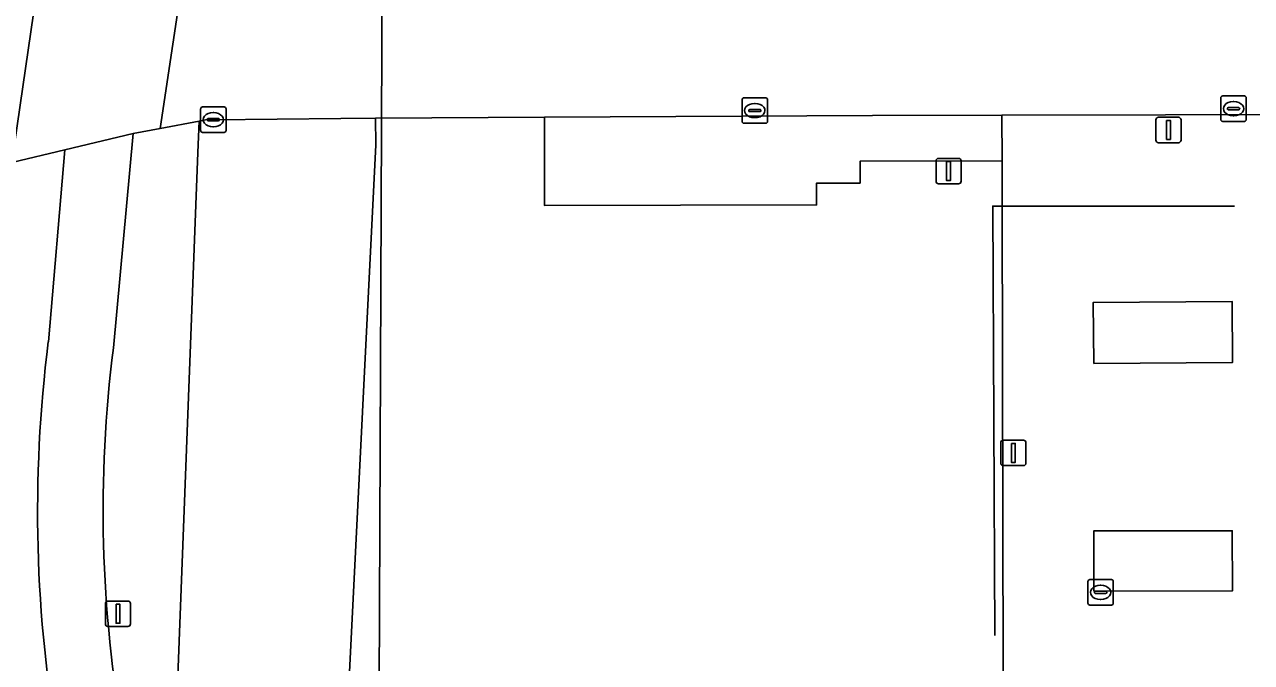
# Model space of a CAD drawing. Extents: x 160203 to 161530, y 379528 to 381797.
# Drawn here: x 160816.31 to 160864.67, y 380586.49 to 380611.61 of the extents above; entities that cross this region are included whole.
import ezdxf

# ---------------------------------------------------------------- set-up
doc = ezdxf.new("R2010")
doc.units = 0
for name, color, linetype in [('IMGEO_Berm_groen', 7, 'Continuous'), ('IMGEO_Fietspad_open', 7, 'Continuous'), ('IMGEO_Gemengd_bos', 7, 'Continuous'), ('IMGEO_Groenvoorziening', 7, 'Continuous'), ('IMGEO_Hek', 7, 'Continuous'), ('IMGEO_Kolk', 7, 'Continuous'), ('IMGEO_Lichtmast', 7, 'Continuous'), ('IMGEO_Muur', 7, 'Continuous'), ('IMGEO_Pand', 7, 'Continuous'), ('IMGEO_Parkeervlak_gesloten', 7, 'Continuous'), ('IMGEO_Rijbaan_lokaal_gesloten', 7, 'Continuous'), ('IMGEO_Rijbaan_lokaal_open', 7, 'Continuous'), ('IMGEO_Voetpad_gesloten', 7, 'Continuous'), ('IMGEO_Voetpad_open', 7, 'Continuous')]:
    doc.layers.add(name, color=color, linetype=linetype)

msp = doc.modelspace()

# ---------------------------------------------------------------- linework, layer by layer
at = {"layer": 'IMGEO_Berm_groen'}
msp.add_lwpolyline([(160817.252, 380599.119), (160817.907, 380606.678), (160815.809, 380606.179), (160812.279, 380589.127), (160811.772, 380581.086), (160811.178, 380575.524), (160810.392, 380564.026), (160810.426, 380563.07)], dxfattribs=at)
msp.add_arc((160869.954, 380592.425), 53.126, 172.7617, 190.2532, dxfattribs=at)
at = {"layer": 'IMGEO_Fietspad_open'}
msp.add_lwpolyline([(160819.819, 380598.882), (160820.598, 380607.319), (160817.907, 380606.678), (160817.252, 380599.119)], dxfattribs=at)
for centre, radius, start, end in [((160869.954, 380592.425), 53.126, 172.7617, 190.2532), ((160869.742, 380592.476), 50.332, 172.6884, 190.3138)]:
    msp.add_arc(centre, radius, start, end, dxfattribs=at)
at = {"layer": 'IMGEO_Gemengd_bos'}
msp.add_lwpolyline([(160828.587, 380575.341), (160830.156, 380606.87), (160830.151, 380607.923), (160828.782, 380607.916), (160823.756, 380607.864), (160823.517, 380607.866), (160823.194, 380607.805), (160823.148, 380606.566), (160822.037, 380577.708)], close=True, dxfattribs=at)
msp.add_lwpolyline([(160875.643, 380586.135), (160854.884, 380586.065), (160854.844, 380604.464), (160854.84, 380606.242), (160849.242, 380606.229), (160849.244, 380605.369), (160847.529, 380605.365), (160847.531, 380604.507), (160836.811, 380604.482), (160836.801, 380607.959), (160830.151, 380607.923), (160830.156, 380606.87), (160828.587, 380575.341), (160845.706, 380575.486), (160845.74, 380558.527), (160910.065, 380548.671)], dxfattribs=at)
at = {"layer": 'IMGEO_Groenvoorziening'}
msp.add_lwpolyline([(160822.774, 380565.019), (160821.858, 380557.745), (160821.515, 380555.129), (160826.75, 380554.296), (160828.089, 380553.895), (160828.18, 380554.482), (160827.221, 380554.627), (160827.637, 380559.36), (160828.405, 380559.25), (160828.587, 380575.341), (160822.037, 380577.708), (160823.148, 380606.566), (160823.194, 380607.805), (160821.655, 380607.516), (160820.598, 380607.319), (160819.819, 380598.882)], dxfattribs=at)
msp.add_arc((160869.742, 380592.476), 50.332, 172.6884, 190.3138, dxfattribs=at)
at = {"layer": 'IMGEO_Hek'}
msp.add_lwpolyline([(160830.403, 380613.941), (160830.181, 380560.25)], dxfattribs=at)
at = {"layer": 'IMGEO_Kolk'}
for p, q in [((160844.595, 380607.798), (160844.595, 380608.65)), ((160844.67, 380608.724), (160845.522, 380608.724)), ((160845.596, 380608.65), (160845.596, 380607.798)), ((160863.462, 380607.872), (160863.462, 380608.724)), ((160863.537, 380608.798), (160864.389, 380608.798)), ((160864.463, 380608.724), (160864.463, 380607.872)), ((160823.255, 380607.438), (160823.255, 380608.29)), ((160823.33, 380608.364), (160824.182, 380608.364)), ((160823.743, 380608.144), (160823.768, 380608.144)), ((160824.256, 380608.29), (160824.256, 380607.438)), ((160844.854, 380608.218), (160844.854, 380608.23)), ((160845.292, 380608.181), (160844.894, 380608.181)), ((160844.897, 380608.267), (160845.295, 380608.267)), ((160845.083, 380608.504), (160845.108, 380608.504)), ((160845.338, 380608.23), (160845.338, 380608.218)), ((160863.721, 380608.292), (160863.721, 380608.304)), ((160864.159, 380608.255), (160863.761, 380608.255)), ((160863.764, 380608.341), (160864.162, 380608.341)), ((160863.95, 380608.578), (160863.975, 380608.578)), ((160864.205, 380608.304), (160864.205, 380608.292)), ((160823.514, 380607.858), (160823.514, 380607.87)), ((160823.952, 380607.821), (160823.554, 380607.821)), ((160823.557, 380607.907), (160823.955, 380607.907)), ((160823.998, 380607.87), (160823.998, 380607.858)), ((160845.522, 380607.724), (160844.67, 380607.724)), ((160845.106, 380607.944), (160845.081, 380607.944)), ((160864.389, 380607.798), (160863.537, 380607.798)), ((160863.973, 380608.018), (160863.948, 380608.018)), ((160824.182, 380607.364), (160823.33, 380607.364)), ((160823.766, 380607.584), (160823.741, 380607.584)), ((160858.299, 380589.754), (160859.151, 380589.754)), ((160858.224, 380588.828), (160858.224, 380589.68)), ((160858.483, 380589.248), (160858.483, 380589.26)), ((160858.526, 380589.297), (160858.924, 380589.297)), ((160858.712, 380589.534), (160858.737, 380589.534)), ((160858.967, 380589.26), (160858.967, 380589.248)), ((160859.225, 380589.68), (160859.225, 380588.828)), ((160858.921, 380589.211), (160858.523, 380589.211)), ((160858.735, 380588.974), (160858.71, 380588.974)), ((160859.151, 380588.754), (160858.299, 380588.754))]:
    msp.add_line(p, q, dxfattribs=at)
for points in [[(160844.595, 380607.798), (160844.595, 380608.65)], [(160844.67, 380608.724), (160845.522, 380608.724)], [(160845.596, 380608.65), (160845.596, 380607.798)], [(160863.462, 380607.872), (160863.462, 380608.724)], [(160863.537, 380608.798), (160864.389, 380608.798)], [(160864.463, 380608.724), (160864.463, 380607.872)], [(160823.255, 380607.438), (160823.255, 380608.29)], [(160823.33, 380608.364), (160824.182, 380608.364)], [(160824.256, 380608.29), (160824.256, 380607.438)], [(160845.522, 380607.724), (160844.67, 380607.724)], [(160864.389, 380607.798), (160863.537, 380607.798)], [(160824.182, 380607.364), (160823.33, 380607.364)], [(160858.299, 380589.754), (160859.151, 380589.754)], [(160858.224, 380588.828), (160858.224, 380589.68)], [(160859.225, 380589.68), (160859.225, 380588.828)], [(160859.151, 380588.754), (160858.299, 380588.754)]]:
    msp.add_lwpolyline(points, dxfattribs=at)
for centre, radius, start, end in [((160844.672, 380608.648), 0.0765, 91.552, 178.448), ((160844.672, 380608.648), 0.0765, 91.552, 178.448), ((160845.52, 380608.648), 0.0765, 1.552, 88.448), ((160845.52, 380608.648), 0.0765, 1.552, 88.448), ((160863.539, 380608.722), 0.0765, 91.552, 178.448), ((160863.539, 380608.722), 0.0765, 91.552, 178.448), ((160864.387, 380608.722), 0.0765, 1.552, 88.448), ((160864.387, 380608.722), 0.0765, 1.552, 88.448), ((160823.332, 380608.288), 0.0765, 91.552, 178.448), ((160823.332, 380608.288), 0.0765, 91.552, 178.448), ((160824.18, 380608.288), 0.0765, 1.552, 88.448), ((160824.18, 380608.288), 0.0765, 1.552, 88.448), ((160844.894, 380608.227), 0.0403, 85.8775, 175.7526), ((160844.891, 380608.217), 0.0366, 178.938, 274.7102), ((160845.295, 380608.224), 0.043, 264.8664, 352.4533), ((160845.299, 380608.229), 0.0386, 1.7309, 96.639), ((160863.761, 380608.301), 0.0403, 85.8775, 175.7526), ((160863.758, 380608.291), 0.0366, 178.938, 274.7102), ((160864.162, 380608.298), 0.043, 264.8664, 352.4533), ((160864.166, 380608.303), 0.0386, 1.7309, 96.639), ((160823.554, 380607.867), 0.0403, 85.8775, 175.7526), ((160823.551, 380607.857), 0.0366, 178.938, 274.7102), ((160823.955, 380607.864), 0.043, 264.8664, 352.4533), ((160823.959, 380607.869), 0.0386, 1.7309, 96.639), ((160844.672, 380607.8), 0.0765, 181.552, 268.448), ((160844.672, 380607.8), 0.0765, 181.552, 268.448), ((160845.52, 380607.8), 0.0765, 271.552, 358.448), ((160845.52, 380607.8), 0.0765, 271.552, 358.448), ((160863.539, 380607.874), 0.0765, 181.552, 268.448), ((160863.539, 380607.874), 0.0765, 181.552, 268.448), ((160864.387, 380607.874), 0.0765, 271.552, 358.448), ((160864.387, 380607.874), 0.0765, 271.552, 358.448), ((160823.332, 380607.44), 0.0765, 181.552, 268.448), ((160823.332, 380607.44), 0.0765, 181.552, 268.448), ((160824.18, 380607.44), 0.0765, 271.552, 358.448), ((160824.18, 380607.44), 0.0765, 271.552, 358.448), ((160858.301, 380589.678), 0.0765, 91.552, 178.448), ((160858.301, 380589.678), 0.0765, 91.552, 178.448), ((160859.149, 380589.678), 0.0765, 1.552, 88.448), ((160859.149, 380589.678), 0.0765, 1.552, 88.448), ((160858.523, 380589.257), 0.0403, 85.8775, 175.7526), ((160858.928, 380589.259), 0.0386, 1.7309, 96.639), ((160858.301, 380588.83), 0.0765, 181.552, 268.448), ((160858.301, 380588.83), 0.0765, 181.552, 268.448), ((160858.52, 380589.247), 0.0366, 178.938, 274.7102), ((160858.924, 380589.254), 0.043, 264.8664, 352.4533), ((160859.149, 380588.83), 0.0765, 271.552, 358.448), ((160859.149, 380588.83), 0.0765, 271.552, 358.448)]:
    msp.add_arc(centre, radius, start, end, dxfattribs=at)
for centre, major_axis, ratio, start_param, end_param in [((160823.742, 380607.864), (-0.387, 0.002), 0.722429, 4.712389, 7.853982), ((160823.767, 380607.864), (-0.39, 0.002), 0.717154, 1.570796, 4.712389), ((160845.082, 380608.224), (-0.387, 0.002), 0.722429, 4.712389, 7.853982), ((160845.107, 380608.224), (-0.39, 0.002), 0.717154, 1.570796, 4.712389), ((160863.949, 380608.298), (-0.387, 0.002), 0.722429, 4.712389, 7.853982), ((160863.974, 380608.298), (-0.39, 0.002), 0.717154, 1.570796, 4.712389), ((160858.711, 380589.254), (-0.387, 0.002), 0.722429, 4.712389, 7.853982), ((160858.736, 380589.254), (-0.39, 0.002), 0.717154, 1.570796, 4.712389)]:
    msp.add_ellipse(centre, major_axis=major_axis, ratio=ratio, start_param=start_param, end_param=end_param, dxfattribs=at)
at = {"layer": 'IMGEO_Lichtmast'}
for p, q in [((160860.903, 380607.059), (160860.903, 380607.859)), ((160860.903, 380607.859), (160860.903, 380607.059)), ((160861.003, 380607.959), (160861.793, 380607.959)), ((160861.793, 380607.959), (160861.003, 380607.959)), ((160861.893, 380607.859), (160861.893, 380607.059)), ((160861.893, 380607.059), (160861.893, 380607.859)), ((160861.793, 380606.959), (160861.003, 380606.959)), ((160861.003, 380606.959), (160861.793, 380606.959)), ((160852.237, 380605.439), (160852.237, 380606.239)), ((160852.237, 380606.239), (160852.237, 380605.439)), ((160852.337, 380606.339), (160853.127, 380606.339)), ((160853.127, 380606.339), (160852.337, 380606.339)), ((160853.227, 380606.239), (160853.227, 380605.439)), ((160853.227, 380605.439), (160853.227, 380606.239)), ((160853.127, 380605.339), (160852.337, 380605.339)), ((160852.337, 380605.339), (160853.127, 380605.339)), ((160854.79, 380594.343), (160854.79, 380595.143)), ((160854.79, 380595.143), (160854.79, 380594.343)), ((160854.89, 380595.243), (160855.68, 380595.243)), ((160855.68, 380595.243), (160854.89, 380595.243)), ((160855.78, 380595.143), (160855.78, 380594.343)), ((160855.78, 380594.343), (160855.78, 380595.143)), ((160855.68, 380594.243), (160854.89, 380594.243)), ((160854.89, 380594.243), (160855.68, 380594.243)), ((160819.501, 380588.01), (160819.501, 380588.81)), ((160819.501, 380588.81), (160819.501, 380588.01)), ((160819.601, 380588.91), (160820.391, 380588.91)), ((160820.391, 380588.91), (160819.601, 380588.91)), ((160820.491, 380588.81), (160820.491, 380588.01)), ((160820.491, 380588.01), (160820.491, 380588.81)), ((160820.391, 380587.91), (160819.601, 380587.91)), ((160819.601, 380587.91), (160820.391, 380587.91))]:
    msp.add_line(p, q, dxfattribs=at)
for points in [[(160861.323, 380607.834), (160861.473, 380607.834), (160861.473, 380607.084), (160861.323, 380607.084), (160861.323, 380607.834)], [(160852.657, 380606.214), (160852.807, 380606.214), (160852.807, 380605.464), (160852.657, 380605.464), (160852.657, 380606.214)], [(160855.21, 380595.118), (160855.36, 380595.118), (160855.36, 380594.368), (160855.21, 380594.368), (160855.21, 380595.118)], [(160819.921, 380588.785), (160820.071, 380588.785), (160820.071, 380588.035), (160819.921, 380588.035), (160819.921, 380588.785)]]:
    msp.add_lwpolyline(points, dxfattribs=at)
for centre, start, end in [((160861.003, 380607.859), 90, 180), ((160861.003, 380607.859), 90, 180), ((160861.793, 380607.859), 0, 90), ((160861.793, 380607.859), 360, 90), ((160861.003, 380607.059), 180, 270), ((160861.003, 380607.059), 180, 270), ((160861.793, 380607.059), 270, 0), ((160861.793, 380607.059), 270, 0), ((160852.337, 380606.239), 90, 180), ((160852.337, 380606.239), 90, 180), ((160853.127, 380606.239), 0, 90), ((160853.127, 380606.239), 360, 90), ((160852.337, 380605.439), 180, 270), ((160852.337, 380605.439), 180, 270), ((160853.127, 380605.439), 270, 0), ((160853.127, 380605.439), 270, 0), ((160854.89, 380595.143), 90, 180), ((160854.89, 380595.143), 90, 180), ((160855.68, 380595.143), 0, 90), ((160855.68, 380595.143), 360, 90), ((160854.89, 380594.343), 180, 270), ((160854.89, 380594.343), 180, 270), ((160855.68, 380594.343), 270, 0), ((160855.68, 380594.343), 270, 0), ((160819.601, 380588.81), 90, 180), ((160819.601, 380588.81), 90, 180), ((160820.391, 380588.81), 0, 90), ((160820.391, 380588.81), 360, 90), ((160819.601, 380588.01), 180, 270), ((160819.601, 380588.01), 180, 270), ((160820.391, 380588.01), 270, 0), ((160820.391, 380588.01), 270, 0)]:
    msp.add_arc(centre, 0.1, start, end, dxfattribs=at)
at = {"layer": 'IMGEO_Muur'}
for points in [[(160854.844, 380604.464), (160854.471, 380604.464), (160854.561, 380587.554)], [(160863.998, 380604.465), (160854.844, 380604.464)]]:
    msp.add_lwpolyline(points, dxfattribs=at)
at = {"layer": 'IMGEO_Pand'}
for points in [[(160858.453, 380598.258), (160863.926, 380598.31), (160863.903, 380600.712), (160858.43, 380600.66)], [(160858.454, 380589.305), (160863.918, 380589.313), (160863.915, 380591.682), (160858.451, 380591.674)]]:
    msp.add_lwpolyline(points, close=True, dxfattribs=at)
at = {"layer": 'IMGEO_Parkeervlak_gesloten'}
msp.add_lwpolyline([(160822.663, 380614.174), (160821.655, 380607.516), (160823.194, 380607.805), (160823.517, 380607.866), (160823.756, 380607.864), (160828.782, 380607.916), (160830.151, 380607.923), (160836.801, 380607.959), (160841.977, 380607.987), (160849.74, 380608.029), (160854.836, 380608.041), (160874.167, 380608.087), (160874.065, 380621.058)], dxfattribs=at)
at = {"layer": 'IMGEO_Rijbaan_lokaal_gesloten'}
msp.add_lwpolyline([(160809.041, 380549.44), (160810.392, 380564.026), (160811.178, 380575.524), (160811.772, 380581.086), (160812.279, 380589.127), (160815.809, 380606.179), (160817.202, 380615.762), (160821.125, 380662.616), (160822.077, 380674.05), (160822.183, 380676.744), (160822.605, 380689.527), (160822.457, 380714.472)], dxfattribs=at)
at = {"layer": 'IMGEO_Rijbaan_lokaal_open'}
msp.add_lwpolyline([(160817.202, 380615.762), (160815.809, 380606.179), (160817.907, 380606.678), (160820.598, 380607.319), (160821.655, 380607.516), (160822.663, 380614.174), (160821.198, 380614.513), (160818.686, 380615.298)], close=True, dxfattribs=at)
at = {"layer": 'IMGEO_Voetpad_gesloten'}
msp.add_lwpolyline([(160919.587, 380600.766), (160883.249, 380600.705), (160875.237, 380600.792), (160875.246, 380603.896), (160875.292, 380608.09), (160874.167, 380608.087), (160854.836, 380608.041), (160854.84, 380606.242), (160854.844, 380604.464), (160854.884, 380586.065), (160875.643, 380586.135), (160875.705, 380567.915), (160893.798, 380567.946), (160896.724, 380567.951), (160900.967, 380567.948), (160907.163, 380568.024), (160907.177, 380566.928), (160922.55, 380566.943)], dxfattribs=at)
for points in [[(160858.453, 380598.258), (160858.43, 380600.66), (160863.903, 380600.712), (160863.926, 380598.31)], [(160858.454, 380589.305), (160858.451, 380591.674), (160863.915, 380591.682), (160863.918, 380589.313)]]:
    msp.add_lwpolyline(points, close=True, dxfattribs=at)
at = {"layer": 'IMGEO_Voetpad_open'}
msp.add_lwpolyline([(160854.836, 380608.041), (160849.74, 380608.029), (160841.977, 380607.987), (160836.801, 380607.959), (160836.811, 380604.482), (160847.531, 380604.507), (160847.529, 380605.365), (160849.244, 380605.369), (160849.242, 380606.229), (160854.84, 380606.242)], close=True, dxfattribs=at)

doc.saveas('drawing.dxf')
